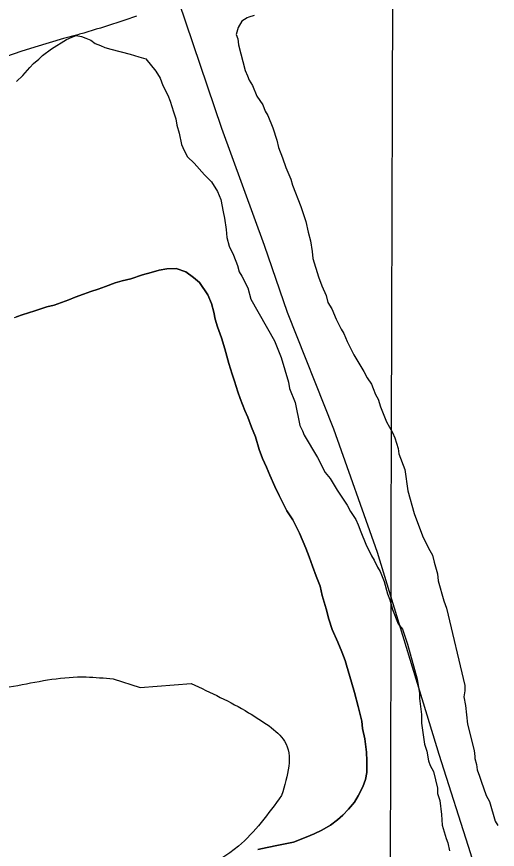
# Model space of a CAD drawing. Extents: x 3177385 to 3215275, y 903885 to 929304.
# Drawn here: x 3186674 to 3186883.1, y 913356.4 to 913718.8 of the extents above; entities that cross this region are included whole.
import ezdxf

# ---------------------------------------------------------------- set-up
doc = ezdxf.new("R2010")
doc.units = 0
for name, color, linetype in [('V-BORW-LINE', 7, 'Continuous'), ('V-GRID-MAJR', 7, 'Continuous'), ('V-LEVE-TOET', 7, 'Continuous'), ('V-ROAD-CNTR', 7, 'Continuous'), ('V-SITE-VEGE', 7, 'Continuous'), ('V-TOPO-SHOR', 7, 'Continuous')]:
    doc.layers.add(name, color=color, linetype=linetype)

msp = doc.modelspace()

# ---------------------------------------------------------------- linework, layer by layer
at = {"layer": 'V-BORW-LINE'}
for p, q in [((3186715.9732545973, 913430.5879357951), (3186727.685, 913426.851)), ((3186727.685, 913426.851), (3186749.9291823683, 913428.6082820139))]:
    msp.add_line(p, q, dxfattribs=at)
for points in [[(3186674.4624479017, 913427.8127012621), (3186704.178, 913431.4770000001), (3186715.9732545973, 913430.5879357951)], [(3186598.5667385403, 913408.7746365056), (3186644.832, 913422.4230000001), (3186674.4624479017, 913427.8127012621)], [(3186749.9291823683, 913428.6082820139), (3186774.8680000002, 913415.925), (3186783.812260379, 913410.1758292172)], [(3186783.812260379, 913410.1758292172), (3186790.583, 913403.466), (3186789.2667798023, 913379.8521620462)], [(3186789.2667798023, 913379.8521620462), (3186770.558, 913357.8740000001), (3186693.2194786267, 913337.8928028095)]]:
    msp.add_spline(points, degree=3, dxfattribs=at)
at = {"layer": 'V-GRID-MAJR'}
msp.add_spline([(3186826.0840000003, 909324.933), (3186841.952, 915385.911), (3186857.825, 921448.835), (3186873.698, 927511.806), (3186873.703, 927513.703)], degree=3, dxfattribs=at)
at = {"layer": 'V-LEVE-TOET'}
msp.add_lwpolyline([(3186726.135000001, 913719.1209999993), (3186724.429000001, 913718.5169999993), (3186722.710000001, 913717.9169999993), (3186720.980000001, 913717.3229999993), (3186719.239000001, 913716.7349999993), (3186717.488000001, 913716.1519999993), (3186715.727000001, 913715.5739999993), (3186713.957000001, 913715.0049999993), (3186712.1780000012, 913714.4399999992), (3186710.392000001, 913713.8799999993), (3186708.596000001, 913713.3289999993), (3186706.793000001, 913712.7849999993), (3186704.985000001, 913712.2459999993), (3186703.171000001, 913711.7159999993), (3186701.350000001, 913711.1909999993), (3186700.639000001, 913710.9889999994), (3186694.368000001, 913709.2929999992), (3186688.122000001, 913707.4989999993), (3186681.902000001, 913705.6039999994), (3186675.713000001, 913703.6099999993), (3186669.555000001, 913701.5189999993)], dxfattribs=at)
at = {"layer": 'V-ROAD-CNTR'}
msp.add_lwpolyline([(3186744.323000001, 913725.5339999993), (3186763.091000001, 913670.2699999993), (3186781.660000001, 913619.4309999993), (3186791.736000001, 913590.1729999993), (3186811.839000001, 913539.5219999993), (3186830.788000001, 913485.8359999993), (3186857.739000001, 913397.9149999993), (3186871.446000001, 913354.6039999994), (3186896.496000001, 913269.5609999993), (3186910.473000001, 913228.6479999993), (3186934.427000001, 913174.1999999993), (3186951.515000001, 913135.8389999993), (3186964.448000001, 913107.3939999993), (3186977.613000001, 913069.3359999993), (3186985.835000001, 913014.5679999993), (3186986.872000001, 912981.1369999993), (3186992.582000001, 912941.7089999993), (3186996.3400000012, 912913.0219999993), (3187003.137000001, 912873.3529999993), (3187018.642000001, 912832.4049999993), (3187038.731000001, 912781.0979999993), (3187060.856000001, 912733.0219999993), (3187074.878000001, 912704.5539999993), (3187075.304000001, 912703.4199999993)], dxfattribs=at)
at = {"layer": 'V-SITE-VEGE'}
for p, q in [((3186689.056, 913704.8319999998), (3186695.622, 913708.8849999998)), ((3186695.622, 913708.8849999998), (3186697.932, 913709.9829999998)), ((3186697.932, 913709.9829999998), (3186699.853, 913710.702)), ((3186699.853, 913710.7019999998), (3186702.13, 913710.2719999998)), ((3186702.13, 913710.2719999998), (3186704.018, 913709.4689999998)), ((3186704.018, 913709.4689999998), (3186706.29, 913708.6579999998)), ((3186706.29, 913708.6579999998), (3186708.164, 913707.0929999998)), ((3186708.164, 913707.0929999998), (3186710.431, 913706.2819999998)), ((3186710.431, 913706.2819999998), (3186712.319, 913705.4819999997)), ((3186712.319, 913705.4819999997), (3186714.969, 913704.6619999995)), ((3186683.626, 913700.3759999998), (3186685.183, 913701.8669999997)), ((3186685.183, 913701.8669999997), (3186689.056, 913704.8319999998)), ((3186714.969, 913704.6619999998), (3186723.313, 913702.5799999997)), ((3186723.313, 913702.5799999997), (3186727.095, 913701.355)), ((3186727.095, 913701.355), (3186730.126, 913700.5269999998)), ((3186679.735, 913696.6459999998), (3186681.3000000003, 913698.5179999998)), ((3186681.3000000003, 913698.5179999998), (3186683.626, 913700.3759999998)), ((3186730.126, 913700.5269999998), (3186734.585, 913695.098)), ((3186676.614, 913693.2839999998), (3186679.735, 913696.6459999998)), ((3186734.585, 913695.098), (3186736.424, 913692.0099999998)), ((3186673.89, 913690.6749999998), (3186676.6140000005, 913693.2839999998)), ((3186736.424, 913692.0099999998), (3186737.501, 913688.9379999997)), ((3186737.501, 913688.9379999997), (3186739.699, 913684.6979999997)), ((3186739.699, 913684.6979999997), (3186740.784, 913682.0069999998)), ((3186740.784, 913682.0069999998), (3186742.2120000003, 913677.4029999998)), ((3186742.2120000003, 913677.4029999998), (3186743.289, 913674.3309999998)), ((3186743.289, 913674.3309999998), (3186743.6120000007, 913671.6569999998)), ((3186743.612, 913671.6569999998), (3186744.683, 913668.2019999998)), ((3186744.683, 913668.2019999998), (3186745.722, 913663.2269999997)), ((3186745.722, 913663.2269999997), (3186746.807, 913660.5359999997)), ((3186746.807, 913660.5359999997), (3186748.274, 913657.8369999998)), ((3186748.274, 913657.8369999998), (3186751.2660000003, 913655.1049999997)), ((3186751.2660000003, 913655.1049999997), (3186755.73, 913650.0539999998)), ((3186755.73, 913650.0539999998), (3186758.7120000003, 913646.9439999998)), ((3186758.7120000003, 913646.9439999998), (3186761.291, 913642.696)), ((3186761.291, 913642.696), (3186762.7430000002, 913639.2349999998)), ((3186762.7430000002, 913639.2349999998), (3186763.771, 913633.8769999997)), ((3186763.771, 913633.8769999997), (3186764.475, 913631.1939999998)), ((3186764.475, 913631.1939999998), (3186765.133, 913626.2259999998)), ((3186765.133, 913626.2259999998), (3186765.44, 913622.7889999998)), ((3186765.44, 913622.7889999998), (3186766.503, 913618.9559999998)), ((3186766.503, 913618.9559999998), (3186768.3260000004, 913615.1049999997)), ((3186768.326, 913615.1049999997), (3186770.134, 913610.4909999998)), ((3186732.449, 913607.4619999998), (3186728.713, 913606.4509999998)), ((3186735.963, 913608.4799999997), (3186732.449, 913607.4619999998)), ((3186739.25, 913609.066), (3186735.963, 913608.4799999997)), ((3186743.403, 913609.1949999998), (3186739.25, 913609.066)), ((3186747.522, 913607.7959999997), (3186743.403, 913609.1949999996)), ((3186750.963, 913605.3219999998), (3186747.522, 913607.7959999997)), ((3186770.134, 913610.4909999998), (3186770.8380000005, 913607.8099999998)), ((3186770.838, 913607.8099999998), (3186771.94, 913605.8769999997)), ((3186719.923, 913603.7999999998), (3186716.847, 913602.9909999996)), ((3186723.657, 913604.8119999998), (3186719.923, 913603.7999999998)), ((3186728.713, 913606.4509999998), (3186723.657, 913604.8119999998)), ((3186753.537, 913603.0839999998), (3186750.963, 913605.3219999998)), ((3186771.94, 913605.8769999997), (3186774.502, 913600.8719999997)), ((3186709.3680000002, 913600.3129999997), (3186706.288, 913599.2869999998)), ((3186712.663, 913601.3349999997), (3186709.3680000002, 913600.3129999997)), ((3186716.847, 913602.9909999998), (3186712.663, 913601.3349999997)), ((3186757.1350000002, 913597.7689999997), (3186753.537, 913603.0839999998)), ((3186774.502, 913600.8719999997), (3186775.92, 913595.8869999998)), ((3186699.466, 913596.8109999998), (3186696.6010000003, 913595.5589999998)), ((3186702.986, 913598.0459999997), (3186699.466, 913596.8109999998)), ((3186706.288, 913599.2869999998), (3186702.986, 913598.0459999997)), ((3186758.802, 913594.0169999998), (3186757.1350000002, 913597.7689999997)), ((3186690.219, 913593.2919999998), (3186687.145, 913592.4869999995)), ((3186696.6010000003, 913595.5589999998), (3186690.219, 913593.292)), ((3186759.8140000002, 913590.2859999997), (3186758.802, 913594.0169999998)), ((3186775.92, 913595.8869999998), (3186786.205, 913577.7539999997)), ((3186676.37, 913589.0059999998), (3186673.9520000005, 913588.1819999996)), ((3186681.869, 913590.8529999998), (3186676.37, 913589.0059999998)), ((3186687.145, 913592.4869999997), (3186681.869, 913590.8529999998)), ((3186760.404, 913587.2159999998), (3186759.8140000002, 913590.2859999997)), ((3186761.426, 913583.916), (3186760.404, 913587.2159999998)), ((3186763.0700000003, 913579.0789999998), (3186761.426, 913583.916)), ((3186764.4960000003, 913574.2439999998), (3186763.0700000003, 913579.0789999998)), ((3186786.205, 913577.7539999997), (3186789.098, 913570.4529999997)), ((3186766.325, 913567.8719999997), (3186764.4960000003, 913574.2439999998)), ((3186767.754, 913563.2559999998), (3186766.325, 913567.8719999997)), ((3186789.098, 913570.4529999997), (3186792.2990000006, 913559.7109999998)), ((3186768.782, 913560.1779999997), (3186767.754, 913563.2559999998)), ((3186770.2120000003, 913555.5619999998), (3186768.782, 913560.1779999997)), ((3186792.299, 913559.7109999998), (3186792.625, 913557.0359999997)), ((3186792.625, 913557.0359999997), (3186795.1610000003, 913550.8839999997)), ((3186771.244, 913552.7009999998), (3186770.2120000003, 913555.5619999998)), ((3186773.315, 913547.4149999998), (3186771.244, 913552.7009999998)), ((3186795.161, 913550.8839999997), (3186797.237, 913540.931)), ((3186774.5640000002, 913544.5499999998), (3186773.315, 913547.4149999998)), ((3186776.217, 913540.1469999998), (3186774.5640000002, 913544.5499999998)), ((3186777.873, 913535.9619999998), (3186776.217, 913540.1469999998)), ((3186797.237, 913540.931), (3186798.3310000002, 913538.6209999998)), ((3186798.3310000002, 913538.6209999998), (3186799.052, 913536.6999999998)), ((3186779.504, 913530.47), (3186777.873, 913535.9619999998)), ((3186799.052, 913536.6999999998), (3186804.944, 913527.0449999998)), ((3186780.947, 913526.5069999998), (3186779.504, 913530.47)), ((3186782.614, 913522.7589999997), (3186780.947, 913526.5069999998)), ((3186804.944, 913527.0449999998), (3186808.235, 913520.4979999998)), ((3186784.069, 913519.2339999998), (3186782.614, 913522.7589999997)), ((3186808.235, 913520.4979999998), (3186810.463, 913517.7819999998)), ((3186786.366, 913514.3829999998), (3186784.069, 913519.2339999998)), ((3186810.463, 913517.7819999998), (3186813.406, 913512.7649999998)), ((3186788.249, 913510.4119999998), (3186786.366, 913514.3829999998)), ((3186791.6010000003, 913503.7879999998), (3186788.249000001, 913510.4119999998)), ((3186813.406, 913512.7649999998), (3186817.838, 913506.1909999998)), ((3186817.838, 913506.1909999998), (3186819.306, 913503.4909999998)), ((3186794.137, 913499.8049999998), (3186791.6010000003, 913503.7879999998)), ((3186819.306, 913503.4909999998), (3186821.518, 913500.014)), ((3186795.605, 913496.934), (3186794.137, 913499.8049999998)), ((3186821.518, 913500.014), (3186822.6120000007, 913497.7039999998)), ((3186797.071, 913494.0639999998), (3186795.605, 913496.934)), ((3186822.612, 913497.7039999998), (3186823.691, 913494.6319999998)), ((3186799.773, 913487.456), (3186797.071, 913494.0639999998)), ((3186823.691, 913494.6319999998), (3186825.862, 913489.2519999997)), ((3186825.862, 913489.2519999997), (3186828.424, 913484.2419999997)), ((3186801.219, 913483.7119999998), (3186799.773, 913487.456)), ((3186828.424, 913484.2419999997), (3186829.528, 913482.3109999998)), ((3186802.664, 913479.7509999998), (3186801.219, 913483.7119999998)), ((3186829.528, 913482.3109999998), (3186830.986, 913479.2329999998)), ((3186804.315, 913475.3479999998), (3186802.664, 913479.7509999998)), ((3186830.986, 913479.2329999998), (3186832.088, 913477.3039999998)), ((3186832.088, 913477.3039999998), (3186833.9050000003, 913473.0699999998)), ((3186805.97, 913470.9469999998), (3186804.315, 913475.3479999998)), ((3186833.9050000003, 913473.0699999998), (3186835.3140000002, 913467.7069999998)), ((3186806.977, 913466.9939999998), (3186805.97, 913470.9469999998)), ((3186808.599, 913461.0629999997), (3186806.977, 913466.9939999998)), ((3186835.3140000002, 913467.7069999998), (3186836.399, 913465.0159999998)), ((3186836.399, 913465.0159999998), (3186837.454, 913460.8029999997)), ((3186809.8140000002, 913456.6699999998), (3186808.599, 913461.0629999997)), ((3186837.454, 913460.8029999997), (3186839.989, 913454.6489999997)), ((3186811.2430000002, 913452.0539999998), (3186809.8140000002, 913456.6699999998)), ((3186813.7460000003, 913446.541), (3186811.2430000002, 913452.0539999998)), ((3186839.989, 913454.6489999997), (3186841.849, 913452.3199999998)), ((3186841.849, 913452.3199999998), (3186842.924, 913449.2479999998)), ((3186842.924, 913449.2479999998), (3186843.9930000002, 913445.7949999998)), ((3186815.4050000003, 913442.3570000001), (3186813.7460000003, 913446.541)), ((3186843.9930000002, 913445.7949999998), (3186848.241, 913430.4619999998)), ((3186816.855, 913438.6129999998), (3186815.4050000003, 913442.3570000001)), ((3186817.467, 913436.6339999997), (3186816.855, 913438.6129999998)), ((3186819.71, 913429.1629999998), (3186817.467, 913436.6339999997)), ((3186848.241, 913430.4619999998), (3186849.254, 913424.3399999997)), ((3186820.926, 913424.7699999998), (3186819.7100000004, 913429.1629999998)), ((3186822.542, 913418.6199999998), (3186820.926, 913424.7699999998)), ((3186849.254, 913424.3399999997), (3186849.205, 913422.0569999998)), ((3186849.205, 913422.0569999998), (3186850.2030000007, 913415.1729999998)), ((3186824.154, 913412.2549999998), (3186822.542, 913418.6199999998)), ((3186850.203, 913415.1729999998), (3186850.1210000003, 913411.3639999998)), ((3186824.523, 913408.9699999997), (3186824.154, 913412.2549999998)), ((3186825.518, 913404.5809999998), (3186824.523, 913408.9699999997)), ((3186850.1210000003, 913411.3639999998), (3186851.448, 913402.1889999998)), ((3186826.268, 913398.6709999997), (3186825.5180000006, 913404.5809999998)), ((3186851.448, 913402.1889999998), (3186852.5270000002, 913399.1169999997)), ((3186826.407, 913394.9559999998), (3186826.268, 913398.6709999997)), ((3186852.5270000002, 913399.1169999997), (3186853.201, 913394.9109999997)), ((3186826.298, 913389.934), (3186826.407, 913394.9559999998)), ((3186853.201, 913394.9109999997), (3186853.9220000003, 913392.9869999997)), ((3186825.7970000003, 913386.8889999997), (3186826.298, 913389.934)), ((3186853.9220000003, 913392.9869999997), (3186855.3880000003, 913390.2899999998)), ((3186855.3880000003, 913390.2899999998), (3186857.139, 913383.0119999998)), ((3186824.6350000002, 913383.636), (3186825.7970000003, 913386.8889999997)), ((3186822.5870000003, 913379.7469999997), (3186824.6350000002, 913383.636)), ((3186857.139, 913383.0119999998), (3186857.09, 913380.7259999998)), ((3186821, 913376.9479999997), (3186822.5870000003, 913379.7469999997)), ((3186857.09, 913380.7259999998), (3186858.169, 913377.6539999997)), ((3186818.315, 913373.9449999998), (3186821, 913376.9479999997)), ((3186858.169, 913377.6539999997), (3186858.8000000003, 913371.5429999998)), ((3186815.86, 913371.3769999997), (3186818.315, 913373.9449999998)), ((3186858.8000000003, 913371.5429999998), (3186859.085, 913366.9639999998)), ((3186810.523, 913366.904), (3186813.629, 913369.2409999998)), ((3186813.629, 913369.2409999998), (3186815.86, 913371.3769999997)), ((3186803.455, 913363.1259999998), (3186806.764, 913364.801)), ((3186806.764, 913364.801), (3186810.523, 913366.904)), ((3186859.085, 913366.9639999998), (3186860.869, 913361.2089999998)), ((3186794.4250000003, 913359.6049999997), (3186799.928, 913361.672)), ((3186799.928, 913361.672), (3186803.455, 913363.1259999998)), ((3186860.869, 913361.2089999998), (3186861.5870000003, 913359.2879999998)), ((3186778.8540000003, 913356.4429999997), (3186783.02, 913357.2270000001)), ((3186783.02, 913357.2269999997), (3186787.845, 913358.2169999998)), ((3186787.845, 913358.2169999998), (3186794.4250000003, 913359.6049999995)), ((3186861.5870000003, 913359.2879999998), (3186862.278, 913355.8429999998))]:
    msp.add_line(p, q, dxfattribs=at)
for points in [[(3186777.296000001, 913719.3669999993), (3186774.994000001, 913718.6519999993), (3186774.224000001, 913718.2879999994), (3186771.903000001, 913716.8129999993), (3186770.324000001, 913714.1789999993), (3186769.497000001, 913711.1459999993), (3186770.220000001, 913709.2249999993), (3186770.542000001, 913706.5509999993), (3186773.355000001, 913695.4379999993), (3186774.449000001, 913693.1279999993), (3186775.170000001, 913691.2069999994), (3186776.645000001, 913688.8889999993), (3186778.453000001, 913684.2789999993), (3186781.038000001, 913680.4119999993), (3186782.125000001, 913677.7209999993), (3186783.227000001, 913675.7919999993), (3186785.400000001, 913670.4119999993), (3186787.190000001, 913665.0359999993), (3186787.886000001, 913661.9699999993), (3186789.694000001, 913657.3599999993), (3186791.128000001, 913653.1369999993), (3186793.309000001, 913648.1359999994), (3186794.014000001, 913645.4529999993), (3186797.628000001, 913636.2279999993), (3186799.777000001, 913629.7039999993), (3186800.823000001, 913625.1079999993), (3186801.884000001, 913621.2739999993), (3186802.550000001, 913616.6859999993), (3186802.865000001, 913613.6329999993), (3186805.362000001, 913605.5739999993), (3186806.8030000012, 913601.7319999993), (3186808.620000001, 913597.5009999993), (3186809.316000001, 913594.4369999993), (3186811.164000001, 913591.7289999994), (3186812.972000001, 913587.1169999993), (3186814.074000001, 913585.1879999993), (3186815.167000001, 913582.8779999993), (3186816.271000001, 913580.9469999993), (3186817.721000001, 913577.4879999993)], [(3186817.721000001, 913577.4879999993), (3186820.648000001, 913571.7079999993), (3186825.065000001, 913564.3719999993), (3186826.532000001, 913561.6729999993), (3186828.379000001, 913558.9659999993), (3186829.100000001, 913557.0449999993), (3186830.190000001, 913554.3529999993), (3186831.289000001, 913552.4239999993), (3186832.358000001, 913548.9709999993), (3186834.888000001, 913542.4379999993), (3186837.458000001, 913537.8119999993), (3186838.551000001, 913535.5039999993), (3186839.979000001, 913530.8979999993), (3186840.311000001, 913528.6039999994), (3186842.830000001, 913521.6899999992), (3186844.1610000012, 913512.5149999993), (3186846.997000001, 913502.5429999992), (3186850.604000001, 913492.9379999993), (3186853.156000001, 913487.5519999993), (3186854.997000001, 913484.4589999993), (3186855.693000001, 913481.3979999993), (3186857.113000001, 913476.4129999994), (3186857.4280000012, 913473.3569999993), (3186859.908000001, 913464.5359999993), (3186860.985000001, 913461.4639999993), (3186869.034000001, 913427.7539999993), (3186868.983000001, 913425.4689999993), (3186868.547000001, 913422.8079999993), (3186869.228000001, 913418.9849999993), (3186870.199000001, 913410.9609999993), (3186873.005000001, 913399.4649999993), (3186873.329000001, 913396.7929999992), (3186873.312000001, 913396.0329999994), (3186874.0190000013, 913393.3459999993), (3186874.351000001, 913391.0519999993), (3186875.436000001, 913388.3609999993), (3186876.149000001, 913386.0589999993), (3186878.305000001, 913379.9149999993), (3186879.772000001, 913377.2179999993), (3186882.260000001, 913368.7779999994), (3186883.364000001, 913366.8509999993)]]:
    msp.add_lwpolyline(points, dxfattribs=at)
at = {"layer": 'V-TOPO-SHOR'}
for points in [[(3186673.073000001, 913587.9839999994), (3186673.952000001, 913588.1819999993), (3186676.370000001, 913589.0059999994), (3186681.869000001, 913590.8529999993), (3186687.145000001, 913592.4869999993), (3186690.219000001, 913593.2939999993), (3186696.601000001, 913595.5609999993), (3186699.466000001, 913596.8109999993), (3186702.986000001, 913598.0459999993), (3186706.288000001, 913599.2869999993), (3186709.368000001, 913600.3129999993), (3186712.663000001, 913601.3349999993), (3186716.847000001, 913602.9909999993), (3186719.923000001, 913603.7999999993), (3186723.657000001, 913604.8119999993), (3186728.713000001, 913606.4509999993), (3186732.449000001, 913607.4619999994), (3186735.963000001, 913608.4799999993), (3186739.250000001, 913609.0659999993), (3186743.403000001, 913609.1949999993), (3186747.522000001, 913607.7959999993), (3186750.963000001, 913605.3219999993), (3186753.537000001, 913603.0839999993), (3186757.135000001, 913597.7669999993), (3186758.802000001, 913594.0169999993), (3186759.814000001, 913590.2859999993), (3186760.404000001, 913587.2159999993), (3186761.426000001, 913583.9159999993), (3186763.070000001, 913579.0789999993), (3186764.496000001, 913574.2439999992), (3186766.325000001, 913567.8719999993), (3186767.754000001, 913563.2559999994), (3186768.782000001, 913560.1779999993), (3186770.212000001, 913555.5619999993), (3186771.244000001, 913552.7009999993), (3186773.315000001, 913547.4149999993), (3186774.564000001, 913544.5499999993), (3186776.217000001, 913540.1469999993), (3186777.873000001, 913535.9619999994), (3186779.504000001, 913530.4699999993), (3186780.947000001, 913526.5069999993), (3186782.614000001, 913522.7589999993), (3186784.069000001, 913519.2339999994), (3186786.366000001, 913514.3829999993), (3186788.2490000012, 913510.4119999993), (3186791.601000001, 913503.7879999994), (3186794.137000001, 913499.8049999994), (3186795.605000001, 913496.9339999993), (3186797.071000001, 913494.0639999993), (3186799.771000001, 913487.4559999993), (3186801.219000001, 913483.7119999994), (3186802.662000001, 913479.7509999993), (3186804.315000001, 913475.3479999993), (3186805.970000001, 913470.9469999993), (3186806.977000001, 913466.9939999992), (3186808.597000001, 913461.0629999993), (3186809.814000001, 913456.6699999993), (3186811.243000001, 913452.0539999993), (3186813.746000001, 913446.5409999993), (3186815.405000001, 913442.3569999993), (3186816.855000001, 913438.6149999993), (3186817.467000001, 913436.6339999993), (3186819.710000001, 913429.1629999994), (3186820.926000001, 913424.7699999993), (3186822.542000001, 913418.6199999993), (3186824.154000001, 913412.2529999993), (3186824.521000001, 913408.9699999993), (3186825.518000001, 913404.5809999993), (3186826.268000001, 913398.6709999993), (3186826.407000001, 913394.9559999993), (3186826.298000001, 913389.9339999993), (3186825.797000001, 913386.8889999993), (3186824.635000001, 913383.6359999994), (3186822.587000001, 913379.7489999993), (3186821.000000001, 913376.9449999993), (3186818.315000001, 913373.9449999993), (3186815.860000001, 913371.3769999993), (3186813.629000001, 913369.2409999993), (3186810.523000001, 913366.9039999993), (3186806.764000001, 913364.8009999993), (3186803.455000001, 913363.1259999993), (3186799.9280000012, 913361.6719999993)], [(3186799.9280000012, 913361.6719999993), (3186794.425000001, 913359.6049999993), (3186787.845000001, 913358.2169999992), (3186783.020000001, 913357.2269999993), (3186778.854000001, 913356.4429999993)]]:
    msp.add_lwpolyline(points, dxfattribs=at)

doc.saveas('drawing.dxf')
